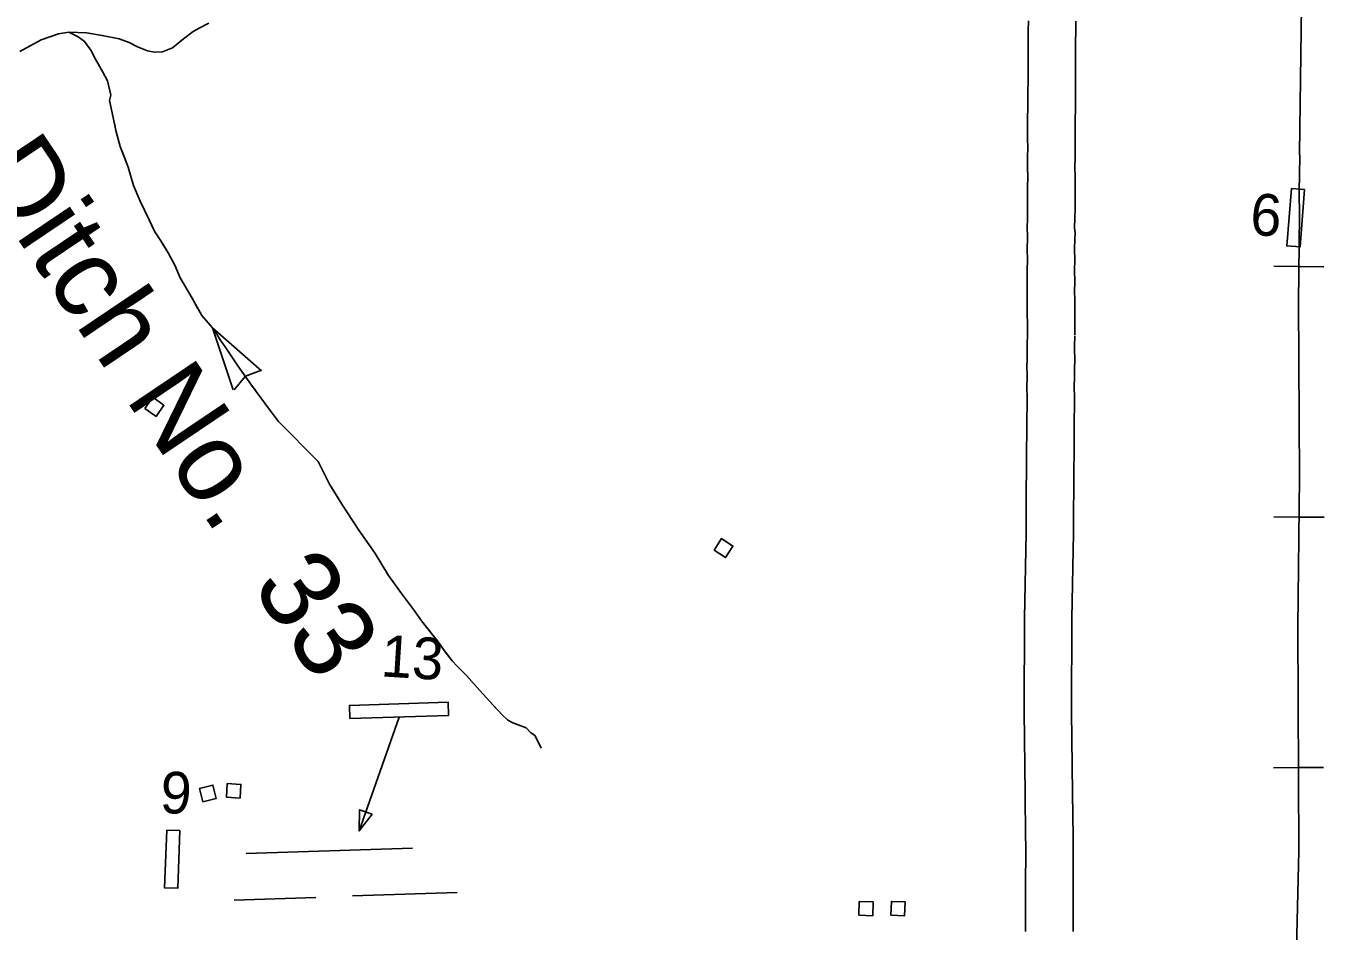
# Model space of a CAD drawing. Extents: x 1366406 to 1373462, y 376856 to 381998.
# Drawn here: x 1369095.2 to 1369206, y 379965 to 380042.3 of the extents above; entities that cross this region are included whole.
import ezdxf

# ---------------------------------------------------------------- set-up
doc = ezdxf.new("R2010")
doc.units = 0
for name, color, linetype in [('15', 7, 'Continuous'), ('35', 7, 'Continuous'), ('40', 7, 'Continuous'), ('43', 7, 'Continuous'), ('56', 7, 'Continuous')]:
    doc.layers.add(name, color=color, linetype=linetype)

msp = doc.modelspace()

# ---------------------------------------------------------------- linework, layer by layer
at = {"layer": '15'}
for points in [[(1369180.71, 380015.9), (1369180.71, 380016.81), (1369180.69, 380017.74), (1369180.69, 380018.93), (1369180.68, 380019.57), (1369180.69, 380020.49), (1369180.68, 380021.42), (1369180.7, 380022.31), (1369180.68, 380023.23), (1369180.7, 380024.2), (1369180.71, 380024.48), (1369180.67, 380024.94), (1369180.7, 380025.96), (1369180.72, 380026.81), (1369180.72, 380027.66), (1369180.72, 380028.54), (1369180.74, 380029.37), (1369180.71, 380030.2), (1369180.72, 380031.07), (1369180.73, 380031.88), (1369180.72, 380032.67), (1369180.72, 380033.47), (1369180.72, 380034.58), (1369180.75, 380035.12), (1369180.75, 380035.88), (1369180.75, 380036.71), (1369180.76, 380037.55), (1369180.76, 380038.4), (1369180.77, 380039.25), (1369180.77, 380040.44), (1369180.77, 380040.92), (1369180.78, 380041.86), (1369180.79, 380042.7)], [(1369184.84, 380042.68), (1369184.83, 380041.82), (1369184.82, 380040.9), (1369184.82, 380040.44), (1369184.82, 380039.24), (1369184.81, 380038.38), (1369184.81, 380037.53), (1369184.8, 380036.69), (1369184.8, 380035.88), (1369184.8, 380035), (1369184.77, 380034.46), (1369184.77, 380033.48), (1369184.77, 380032.68), (1369184.78, 380031.87), (1369184.77, 380031.03), (1369184.76, 380030.24), (1369184.79, 380029.39), (1369184.77, 380028.5), (1369184.77, 380027.65), (1369184.77, 380026.75), (1369184.74, 380025.85), (1369184.72, 380025.08), (1369184.77, 380024.58), (1369184.75, 380024.08), (1369184.73, 380023.22), (1369184.75, 380022.31), (1369184.73, 380021.4), (1369184.74, 380020.49), (1369184.73, 380019.59), (1369184.74, 380018.97), (1369184.74, 380017.77), (1369184.76, 380016.85), (1369184.76, 380015.91)], [(1369180.55, 379964.98), (1369180.55, 379965.65), (1369180.55, 379966.32), (1369180.55, 379967.17), (1369180.55, 379967.69), (1369180.55, 379968.37), (1369180.55, 379969.05), (1369180.55, 379969.74), (1369180.56, 379971.09), (1369180.56, 379971.91), (1369180.56, 379972.4), (1369180.55, 379973.01), (1369180.51, 379976.79), (1369180.42, 379983.73), (1369180.45, 379991.73), (1369180.59, 379999.02), (1369180.59, 379999.8), (1369180.59, 380000.63), (1369180.6, 380001.44), (1369180.61, 380002.25), (1369180.61, 380003.09), (1369180.62, 380003.92), (1369180.63, 380004.74), (1369180.64, 380005.56), (1369180.64, 380006.39), (1369180.65, 380007.23), (1369180.65, 380008.05), (1369180.65, 380008.91), (1369180.68, 380009.73), (1369180.67, 380010.55), (1369180.66, 380011.45), (1369180.68, 380012.33), (1369180.66, 380013.34), (1369180.68, 380013.66), (1369180.67, 380015.03), (1369180.71, 380015.99)], [(1369184.76, 380015.82), (1369184.72, 380014.96), (1369184.74, 380013.55), (1369184.72, 380013.24), (1369184.73, 380012.32), (1369184.71, 380011.44), (1369184.72, 380010.59), (1369184.73, 380009.68), (1369184.7, 380008.84), (1369184.7, 380008.03), (1369184.7, 380007.2), (1369184.69, 380006.39), (1369184.69, 380005.53), (1369184.68, 380004.69), (1369184.67, 380003.88), (1369184.66, 380003.05), (1369184.66, 380002.23), (1369184.65, 380001.39), (1369184.64, 380000.59), (1369184.64, 379999.79), (1369184.64, 379998.98), (1369184.5, 379991.69), (1369184.47, 379983.75), (1369184.56, 379976.83), (1369184.6, 379973.04), (1369184.61, 379972.42), (1369184.61, 379971.92), (1369184.61, 379971.09), (1369184.6, 379969.72), (1369184.6, 379969.04), (1369184.6, 379968.36), (1369184.6, 379967.68), (1369184.6, 379967.17), (1369184.6, 379966.33), (1369184.6, 379965.65), (1369184.6, 379964.98)]]:
    msp.add_lwpolyline(points, dxfattribs=at)
at = {"layer": '35'}
msp.add_lwpolyline([(1369110.79, 380042.52), (1369109.97, 380042.09), (1369109.45, 380041.81), (1369108.64, 380041.18), (1369107.71, 380040.4), (1369106.85, 380040.07), (1369106.16, 380040.04), (1369105.56, 380040.15), (1369104.7, 380040.49), (1369104, 380040.85), (1369103.13, 380041.19), (1369101.7, 380041.47), (1369100.36, 380041.69), (1369098.85, 380041.74), (1369097.96, 380041.59), (1369096.49, 380041.09), (1369094.66, 380040.1)], dxfattribs=at)
at = {"layer": '40'}
for p, q in [((1369203.87, 380021.75), (1369201.74, 380021.77)), ((1369203.87, 380021.75), (1369206.01, 380021.72)), ((1369203.9, 380000.36), (1369201.76, 380000.38)), ((1369203.9, 380000.36), (1369206.04, 380000.34)), ((1369203.85, 379978.98), (1369201.71, 379978.97)), ((1369203.85, 379978.98), (1369205.99, 379978.99))]:
    msp.add_line(p, q, dxfattribs=at)
msp.add_lwpolyline([(1369204.17, 380048.19), (1369203.99, 380035.64), (1369203.93, 380031.4), (1369203.96, 380031.14), (1369203.9, 380028.12), (1369203.93, 380026.11), (1369203.84, 380018.74), (1369203.93, 380003.71), (1369203.8, 379990.97), (1369203.88, 379971.85), (1369203.68, 379963.51), (1369203.75, 379947.74), (1369203.73, 379931.08)], dxfattribs=at)
at = {"layer": '43'}
for p, q in [((1369111.12, 380016.5), (1369112.89, 380011.23)), ((1369111.12, 380016.5), (1369115.29, 380012.83)), ((1369115.3, 380012.91), (1369113.92, 380012.38)), ((1369112.97, 380011.22), (1369113.91, 380012.37))]:
    msp.add_line(p, q, dxfattribs=at)
for points in [[(1369139.17, 379980.64), (1369138.66, 379981.7), (1369138.5, 379981.84), (1369138.31, 379981.95), (1369137.9, 379982.38), (1369136.77, 379982.81), (1369136.32, 379983.03), (1369135.86, 379983.47), (1369134.77, 379984.64), (1369133.69, 379985.83), (1369132.81, 379986.83), (1369132.73, 379986.93), (1369132, 379987.64), (1369131.59, 379988.09), (1369130.99, 379988.86), (1369130.34, 379989.8), (1369129.82, 379990.43), (1369128.95, 379991.5), (1369128.36, 379992.35), (1369127.25, 379993.83), (1369126.15, 379995.36), (1369125.01, 379997.26), (1369123.61, 379999.25), (1369122.15, 380001.46), (1369121.1, 380003.17), (1369120.14, 380005.09), (1369116.76, 380008.52), (1369116.03, 380009.45), (1369115.24, 380010.53), (1369114.45, 380011.63), (1369113.27, 380013.26), (1369112.19, 380014.89), (1369111.77, 380015.5), (1369111.29, 380016.3), (1369110.2, 380017.55), (1369109.37, 380019.05), (1369108.35, 380020.77), (1369107.89, 380021.85), (1369107.33, 380022.9), (1369106.77, 380023.84), (1369106.19, 380024.69), (1369105.68, 380025.79), (1369104.94, 380027.33), (1369104.37, 380028.65), (1369103.9, 380030.23), (1369103.23, 380032), (1369102.87, 380033.35), (1369102.67, 380034.31), (1369102.45, 380035.27), (1369102.33, 380035.91), (1369102.44, 380036.38), (1369102.14, 380037.59), (1369101.73, 380038.38), (1369101.13, 380039.45), (1369100.72, 380040.22), (1369100.19, 380040.95), (1369099.64, 380041.35), (1369098.85, 380041.74)], [(1369099.65, 380041.34), (1369099.64, 380041.35), (1369098.85, 380041.74)], [(1369102.8, 380033.7), (1369102.67, 380034.31), (1369102.45, 380035.27), (1369102.33, 380035.91), (1369102.44, 380036.38), (1369102.14, 380037.59), (1369101.73, 380038.38), (1369101.13, 380039.45), (1369100.99, 380039.72)], [(1369105.73, 380025.69), (1369105.68, 380025.79), (1369104.94, 380027.33), (1369104.37, 380028.65), (1369103.9, 380030.23), (1369103.37, 380031.64)], [(1369108.26, 380020.99), (1369107.89, 380021.85), (1369107.33, 380022.9), (1369106.77, 380023.83)], [(1369109.84, 380018.2), (1369109.37, 380019.05), (1369108.35, 380020.77), (1369108.26, 380020.99)], [(1369114.75, 380011.22), (1369114.45, 380011.63), (1369113.27, 380013.26), (1369112.19, 380014.89), (1369111.77, 380015.5), (1369111.29, 380016.3), (1369111.12, 380016.5)], [(1369120.31, 380004.75), (1369120.14, 380005.09), (1369116.76, 380008.52), (1369116.03, 380009.45), (1369116, 380009.49)], [(1369124.83, 379997.51), (1369123.61, 379999.25), (1369122.15, 380001.46), (1369121.29, 380002.86)], [(1369129.75, 379990.52), (1369128.95, 379991.5), (1369128.36, 379992.35), (1369127.25, 379993.83), (1369126.15, 379995.36), (1369125.95, 379995.69)], [(1369135.32, 379984.05), (1369134.77, 379984.64), (1369133.69, 379985.83), (1369132.81, 379986.83), (1369132.73, 379986.93), (1369132, 379987.64), (1369131.59, 379988.09), (1369131.03, 379988.81)]]:
    msp.add_lwpolyline(points, dxfattribs=at)
at = {"layer": '56'}
for points in [[(1369203.26, 380028.4), (1369204.38, 380028.31), (1369203.99, 380023.41), (1369202.86, 380023.5)], [(1369105.34, 380009.62), (1369106.01, 380010.58), (1369106.97, 380009.91), (1369106.3, 380008.95)], [(1369153.94, 379997.53), (1369154.57, 379998.52), (1369155.56, 379997.89), (1369154.93, 379996.9)], [(1369122.85, 379983.16), (1369122.81, 379984.28), (1369131.24, 379984.56), (1369131.28, 379983.43)], [(1369110.3, 379976.07), (1369110.01, 379977.2), (1369111.15, 379977.49), (1369111.44, 379976.35)], [(1369112.3, 379976.45), (1369112.37, 379977.62), (1369113.54, 379977.54), (1369113.47, 379976.38)], [(1369124.75, 379975), (1369123.67, 379975.38), (1369123.64, 379973.57)], [(1369107.21, 379973.64), (1369108.33, 379973.6), (1369108.14, 379968.68), (1369107.01, 379968.73)], [(1369166.32, 379966.37), (1369166.35, 379967.54), (1369167.52, 379967.51), (1369167.49, 379966.34)], [(1369169.04, 379966.39), (1369169.09, 379967.56), (1369170.27, 379967.51), (1369170.22, 379966.34)]]:
    msp.add_lwpolyline(points, close=True, dxfattribs=at)
for points in [[(1369127.06, 379983.29), (1369123.64, 379973.57)], [(1369113.98, 379971.66), (1369128.2, 379972.11)], [(1369123.07, 379968.04), (1369132, 379968.33)], [(1369112.95, 379967.67), (1369119.95, 379967.9)]]:
    msp.add_lwpolyline(points, dxfattribs=at)

# ---------------------------------------------------------------- texts
at = {"layer": '43'}
msp.add_text('Ditch No.  33', height=6.8429, rotation=303.9456, dxfattribs=at).set_placement((1369090.54, 380029.91))
at = {"layer": '56'}
for s, height, p in [('6', 3.56, (1369199.66, 380024.46)), ('13', 3.564, (1369125.43, 379986.77)), ('9', 3.56, (1369106.57, 379975.14))]:
    msp.add_text(s, height=height, rotation=356.4139, dxfattribs=at).set_placement(p)

doc.saveas('drawing.dxf')
